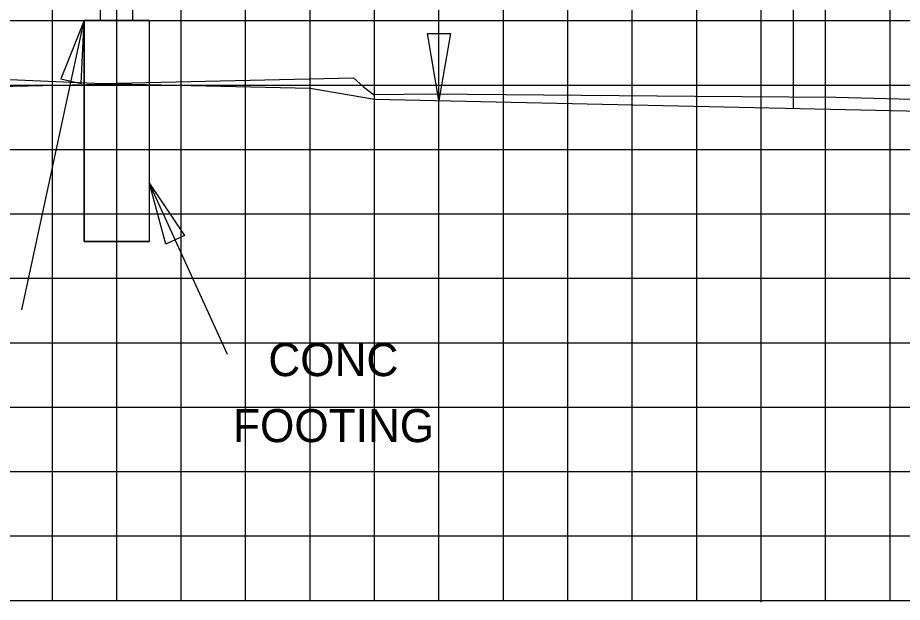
# Model space of a CAD drawing. Extents: x 2193008 to 2198143, y 1236112 to 1237864.
# Drawn here: x 2197461.63 to 2197489.09, y 1237163.05 to 1237181.2 of the extents above; entities that cross this region are included whole.
import ezdxf

# ---------------------------------------------------------------- set-up
doc = ezdxf.new("R2010")
doc.units = 0
for name, color, linetype in [('3', 7, 'Continuous'), ('60', 7, 'Continuous'), ('GSDIMS', 7, 'Continuous'), ('Level 55', 7, 'Continuous'), ('M-ROADS', 7, 'Continuous'), ('V7Level1', 7, 'Continuous')]:
    doc.layers.add(name, color=color, linetype=linetype)

msp = doc.modelspace()

# ---------------------------------------------------------------- linework, layer by layer
at = {"layer": '3'}
for p, q in [((2197464.194, 1237203.707), (2197464.194, 1237181.106)), ((2197465.194, 1237203.707), (2197465.194, 1237181.106)), ((2197474.707, 1237178.623), (2197474.707, 1237196.623)), ((2197485.707, 1237178.381), (2197485.707, 1237191.592)), ((2197461.756, 1237172.132), (2197463.694, 1237181.106)), ((2197465.719, 1237181.106), (2197463.694, 1237181.106)), ((2197463.694, 1237174.254), (2197463.694, 1237181.106)), ((2197465.719, 1237174.254), (2197465.719, 1237181.106)), ((2197468.145, 1237170.743), (2197465.719, 1237176.045)), ((2197465.719, 1237174.254), (2197463.694, 1237174.254))]:
    msp.add_line(p, q, dxfattribs=at)
at = {"layer": '60'}
for p, q in [((2197470.707, 1237179.011), (2197472.707, 1237178.667)), ((2197434.707, 1237163.106), (2197564.707, 1237163.106)), ((2197484.707, 1237163.046), (2197484.707, 1237163.106))]:
    msp.add_line(p, q, dxfattribs=at)
for points in [[(2197458.707, 1237179.011), (2197464.707, 1237179.143), (2197470.707, 1237179.011)], [(2197472.707, 1237178.667), (2197522.707, 1237177.567), (2197524.707, 1237177.401), (2197524.873, 1237177.901), (2197525.203, 1237177.901), (2197527.203, 1237177.981), (2197532.203, 1237178.081), (2197533.203, 1237178.121), (2197534.438, 1237178.532)]]:
    msp.add_lwpolyline(points, dxfattribs=at)
at = {"layer": 'GSDIMS'}
for points in [[(2197463.694, 1237181.106), (2197462.975, 1237179.295), (2197463.602, 1237179.16)], [(2197474.707, 1237178.623), (2197474.352, 1237180.706), (2197475.061, 1237180.706)], [(2197465.719, 1237176.045), (2197466.81, 1237174.431), (2197466.227, 1237174.164)]]:
    msp.add_lwpolyline(points, close=True, dxfattribs=at)
at = {"layer": 'M-ROADS'}
for p, q in [((2197462.707, 1237163.106), (2197462.707, 1237223.106)), ((2197464.707, 1237163.106), (2197464.707, 1237223.106)), ((2197466.707, 1237163.106), (2197466.707, 1237223.106)), ((2197468.707, 1237163.106), (2197468.707, 1237223.106)), ((2197470.707, 1237163.106), (2197470.707, 1237223.106)), ((2197472.707, 1237163.106), (2197472.707, 1237223.106)), ((2197474.707, 1237163.106), (2197474.707, 1237223.106)), ((2197476.707, 1237163.106), (2197476.707, 1237223.106)), ((2197478.707, 1237163.106), (2197478.707, 1237223.106)), ((2197480.707, 1237163.106), (2197480.707, 1237223.106)), ((2197482.707, 1237163.106), (2197482.707, 1237223.106)), ((2197484.707, 1237163.106), (2197484.707, 1237223.106)), ((2197486.707, 1237163.106), (2197486.707, 1237223.106)), ((2197488.707, 1237163.106), (2197488.707, 1237223.106)), ((2197434.707, 1237181.106), (2197564.707, 1237181.106)), ((2197434.707, 1237179.106), (2197564.707, 1237179.106)), ((2197434.707, 1237177.106), (2197564.707, 1237177.106)), ((2197434.707, 1237175.106), (2197564.707, 1237175.106)), ((2197434.707, 1237173.106), (2197564.707, 1237173.106)), ((2197434.707, 1237171.106), (2197564.707, 1237171.106)), ((2197434.707, 1237169.106), (2197564.707, 1237169.106)), ((2197434.707, 1237167.106), (2197564.707, 1237167.106)), ((2197434.707, 1237165.106), (2197564.707, 1237165.106)), ((2197434.707, 1237163.106), (2197564.707, 1237163.106))]:
    msp.add_line(p, q, dxfattribs=at)
msp.add_lwpolyline([(2197434.707, 1237178.041), (2197441.257, 1237178.188), (2197442.771, 1237178.214), (2197445.142, 1237178.267), (2197454.573, 1237178.516), (2197455.557, 1237178.506), (2197456.317, 1237178.48), (2197456.601, 1237178.715), (2197456.927, 1237178.968), (2197460.655, 1237179.315), (2197464.253, 1237179.156), (2197472.051, 1237179.333), (2197472.37, 1237179.048), (2197472.671, 1237178.814), (2197473.632, 1237178.823), (2197474.413, 1237178.834), (2197482.659, 1237178.76), (2197487.025, 1237178.731), (2197494.115, 1237178.547)], dxfattribs=at)
at = {"layer": 'V7Level1'}
msp.add_lwpolyline([(2197463.694, 1237174.254), (2197465.719, 1237174.254), (2197465.719, 1237181.106), (2197463.694, 1237181.106)], close=True, dxfattribs=at)

# ---------------------------------------------------------------- texts
at = {"layer": 'Level 55'}
for s, p in [('CONC', (2197469.412, 1237170.069)), ('FOOTING', (2197468.316, 1237168.02))]:
    msp.add_text(s, height=1.0246, dxfattribs=at).set_placement(p)

doc.saveas('drawing.dxf')
